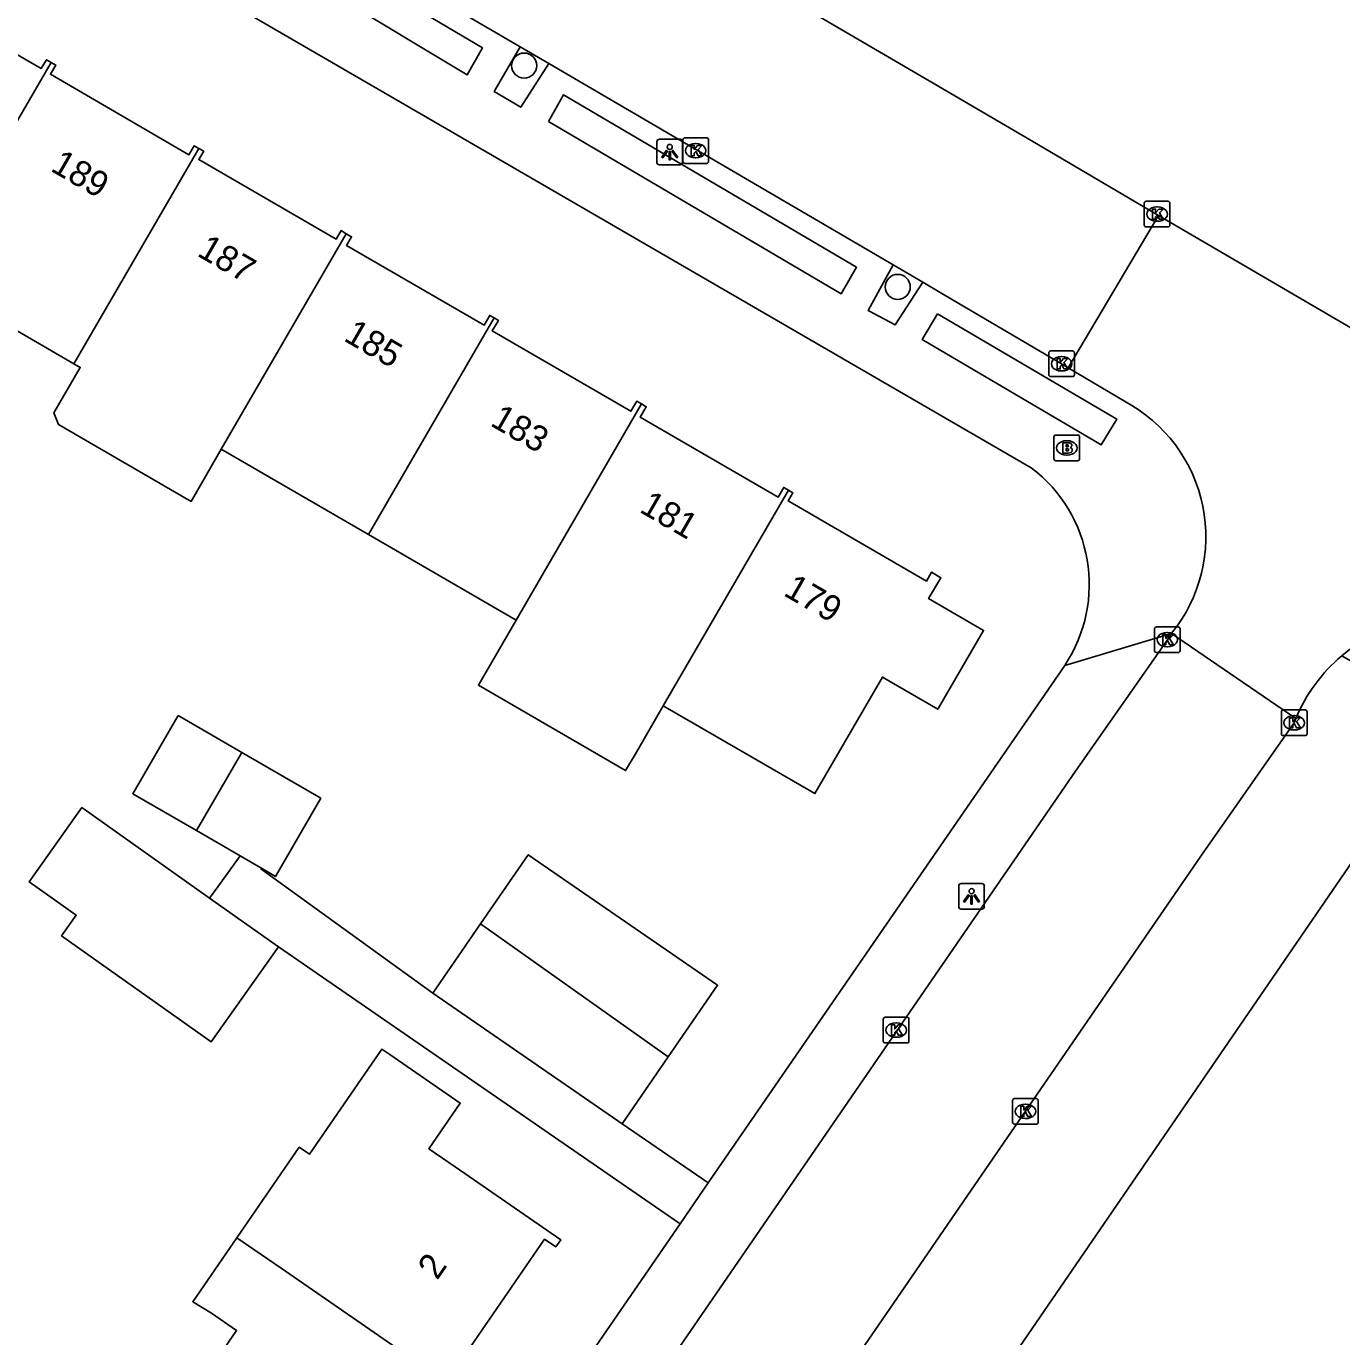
# Model space of a CAD drawing. Extents: x 160158 to 160921, y 381517 to 382041.
# Drawn here: x 160666.6 to 160717.9, y 381808.9 to 381860 of the extents above; entities that cross this region are included whole.
import ezdxf

# ---------------------------------------------------------------- set-up
doc = ezdxf.new("R2010")
doc.units = 0
for name, color, linetype in [('IMGEO_Boom', 7, 'Continuous'), ('IMGEO_Brandkraan', 7, 'Continuous'), ('IMGEO_Kolk', 7, 'Continuous'), ('IMGEO_Lichtpunt', 7, 'Continuous'), ('IMGEO_Pand', 7, 'Continuous'), ('IMGEO_Pand_nummerreeks', 7, 'Continuous'), ('IMGEO_Rijbaan_lokaal_open', 7, 'Continuous'), ('IMGEO_Voetpad_onverhard', 7, 'Continuous'), ('IMGEO_Voetpad_open', 7, 'Continuous')]:
    doc.layers.add(name, color=color, linetype=linetype)

msp = doc.modelspace()

# ---------------------------------------------------------------- linework, layer by layer
at = {"layer": 'IMGEO_Boom'}
for centre in [(160685.997, 381858.458), (160700.565, 381849.831)]:
    msp.add_circle(centre, 0.489, dxfattribs=at)
at = {"layer": 'IMGEO_Brandkraan'}
for p, q in [((160706.656, 381843.128), (160706.656, 381843.98)), ((160706.731, 381844.054), (160707.583, 381844.054)), ((160707.657, 381843.98), (160707.657, 381843.128)), ((160707.144, 381843.834), (160707.169, 381843.834)), ((160707.583, 381843.054), (160706.731, 381843.054)), ((160707.167, 381843.274), (160707.142, 381843.274))]:
    msp.add_line(p, q, dxfattribs=at)
for points in [[(160706.656, 381843.128), (160706.656, 381843.98)], [(160706.731, 381844.054), (160707.583, 381844.054)], [(160707.657, 381843.98), (160707.657, 381843.128)], [(160707.004, 381843.754), (160707.004, 381843.354), (160707.217, 381843.354)], [(160707.235, 381843.754), (160707.004, 381843.754)], [(160707.183, 381843.673), (160707.129, 381843.673), (160707.129, 381843.597)], [(160707.129, 381843.597), (160707.182, 381843.597)], [(160707.191, 381843.521), (160707.129, 381843.521), (160707.129, 381843.44)], [(160707.129, 381843.44), (160707.191, 381843.44)], [(160707.583, 381843.054), (160706.731, 381843.054)]]:
    msp.add_lwpolyline(points, dxfattribs=at)
for centre, radius, start, end in [((160706.733, 381843.978), 0.0765, 91.552, 178.448), ((160706.733, 381843.978), 0.0765, 91.552, 178.448), ((160707.581, 381843.978), 0.0765, 1.552, 88.448), ((160707.581, 381843.978), 0.0765, 1.552, 88.448), ((160707.184, 381843.635), 0.0379, 267.8285, 90.9355), ((160707.192, 381843.48), 0.0404, 269.8759, 90.5077), ((160707.223, 381843.605), 0.251, 268.6676, 293.5347), ((160707.239, 381843.609), 0.145, 59.4692, 91.5367), ((160707.264, 381843.656), 0.0922, 285.5137, 58.1501), ((160707.269, 381843.464), 0.105, 301.3115, 78.989), ((160706.733, 381843.13), 0.0765, 181.552, 268.448), ((160706.733, 381843.13), 0.0765, 181.552, 268.448), ((160707.581, 381843.13), 0.0765, 271.552, 358.448), ((160707.581, 381843.13), 0.0765, 271.552, 358.448)]:
    msp.add_arc(centre, radius, start, end, dxfattribs=at)
for centre, major_axis, ratio, start_param, end_param in [((160707.143, 381843.554), (-0.387, 0.002), 0.722429, 4.712389, 7.853982), ((160707.168, 381843.554), (-0.39, 0.002), 0.717154, 1.570796, 4.712389)]:
    msp.add_ellipse(centre, major_axis=major_axis, ratio=ratio, start_param=start_param, end_param=end_param, dxfattribs=at)
at = {"layer": 'IMGEO_Kolk'}
for p, q in [((160692.184, 381854.718), (160692.184, 381855.57)), ((160692.259, 381855.644), (160693.111, 381855.644)), ((160692.672, 381855.424), (160692.697, 381855.424)), ((160693.185, 381855.57), (160693.185, 381854.718)), ((160693.111, 381854.644), (160692.259, 381854.644)), ((160692.695, 381854.864), (160692.67, 381854.864)), ((160710.178, 381852.241), (160710.178, 381853.093)), ((160710.253, 381853.167), (160711.105, 381853.167)), ((160711.179, 381853.093), (160711.179, 381852.241)), ((160710.666, 381852.947), (160710.691, 381852.947)), ((160711.105, 381852.167), (160710.253, 381852.167)), ((160710.689, 381852.387), (160710.664, 381852.387)), ((160706.456, 381846.407), (160706.456, 381847.259)), ((160706.531, 381847.333), (160707.383, 381847.333)), ((160706.944, 381847.113), (160706.969, 381847.113)), ((160707.457, 381847.259), (160707.457, 381846.407)), ((160706.967, 381846.553), (160706.942, 381846.553)), ((160707.383, 381846.333), (160706.531, 381846.333)), ((160710.578, 381835.651), (160710.578, 381836.503)), ((160710.653, 381836.577), (160711.505, 381836.577)), ((160711.066, 381836.357), (160711.091, 381836.357)), ((160711.579, 381836.503), (160711.579, 381835.651)), ((160711.089, 381835.797), (160711.064, 381835.797)), ((160711.505, 381835.577), (160710.653, 381835.577)), ((160715.528, 381832.411), (160715.528, 381833.263)), ((160715.603, 381833.337), (160716.455, 381833.337)), ((160716.016, 381833.117), (160716.041, 381833.117)), ((160716.529, 381833.263), (160716.529, 381832.411)), ((160716.455, 381832.337), (160715.603, 381832.337)), ((160716.039, 381832.557), (160716.014, 381832.557)), ((160700.077, 381821.357), (160700.929, 381821.357)), ((160700.002, 381820.431), (160700.002, 381821.283)), ((160700.49, 381821.137), (160700.515, 381821.137)), ((160701.003, 381821.283), (160701.003, 381820.431)), ((160700.929, 381820.357), (160700.077, 381820.357)), ((160700.513, 381820.577), (160700.488, 381820.577)), ((160705.043, 381817.262), (160705.043, 381818.114)), ((160705.118, 381818.188), (160705.97, 381818.188)), ((160705.531, 381817.968), (160705.556, 381817.968)), ((160706.044, 381818.114), (160706.044, 381817.262)), ((160705.97, 381817.188), (160705.118, 381817.188)), ((160705.554, 381817.408), (160705.529, 381817.408))]:
    msp.add_line(p, q, dxfattribs=at)
for points in [[(160692.184, 381854.718), (160692.184, 381855.57)], [(160692.259, 381855.644), (160693.111, 381855.644)], [(160692.505, 381855.344), (160692.628, 381855.344), (160692.628, 381855.193), (160692.758, 381855.344), (160692.922, 381855.344), (160692.776, 381855.193), (160692.929, 381854.944), (160692.777, 381854.944), (160692.692, 381855.108), (160692.628, 381855.041), (160692.628, 381854.944), (160692.505, 381854.944), (160692.505, 381855.344)], [(160693.185, 381855.57), (160693.185, 381854.718)], [(160693.111, 381854.644), (160692.259, 381854.644)], [(160710.178, 381852.241), (160710.178, 381853.093)], [(160710.253, 381853.167), (160711.105, 381853.167)], [(160711.179, 381853.093), (160711.179, 381852.241)], [(160710.499, 381852.867), (160710.622, 381852.867), (160710.622, 381852.716), (160710.752, 381852.867), (160710.916, 381852.867), (160710.77, 381852.716), (160710.923, 381852.467), (160710.771, 381852.467), (160710.686, 381852.631), (160710.622, 381852.564), (160710.622, 381852.467), (160710.499, 381852.467), (160710.499, 381852.867)], [(160711.105, 381852.167), (160710.253, 381852.167)], [(160706.456, 381846.407), (160706.456, 381847.259)], [(160706.531, 381847.333), (160707.383, 381847.333)], [(160706.777, 381847.033), (160706.9, 381847.033), (160706.9, 381846.882), (160707.03, 381847.033), (160707.194, 381847.033), (160707.048, 381846.882), (160707.201, 381846.633), (160707.049, 381846.633), (160706.964, 381846.797), (160706.9, 381846.73), (160706.9, 381846.633), (160706.777, 381846.633), (160706.777, 381847.033)], [(160707.457, 381847.259), (160707.457, 381846.407)], [(160707.383, 381846.333), (160706.531, 381846.333)], [(160710.578, 381835.651), (160710.578, 381836.503)], [(160710.653, 381836.577), (160711.505, 381836.577)], [(160710.899, 381836.277), (160711.022, 381836.277), (160711.022, 381836.126), (160711.152, 381836.277), (160711.316, 381836.277), (160711.17, 381836.126), (160711.323, 381835.877), (160711.171, 381835.877), (160711.086, 381836.041), (160711.022, 381835.974), (160711.022, 381835.877), (160710.899, 381835.877), (160710.899, 381836.277)], [(160711.579, 381836.503), (160711.579, 381835.651)], [(160711.505, 381835.577), (160710.653, 381835.577)], [(160715.528, 381832.411), (160715.528, 381833.263)], [(160715.603, 381833.337), (160716.455, 381833.337)], [(160716.529, 381833.263), (160716.529, 381832.411)], [(160715.849, 381833.037), (160715.972, 381833.037), (160715.972, 381832.886), (160716.102, 381833.037), (160716.266, 381833.037), (160716.12, 381832.886), (160716.273, 381832.637), (160716.121, 381832.637), (160716.036, 381832.801), (160715.972, 381832.734), (160715.972, 381832.637), (160715.849, 381832.637), (160715.849, 381833.037)], [(160716.455, 381832.337), (160715.603, 381832.337)], [(160700.077, 381821.357), (160700.929, 381821.357)], [(160700.002, 381820.431), (160700.002, 381821.283)], [(160700.323, 381821.057), (160700.446, 381821.057), (160700.446, 381820.906), (160700.576, 381821.057), (160700.74, 381821.057), (160700.594, 381820.906), (160700.747, 381820.657), (160700.595, 381820.657), (160700.51, 381820.821), (160700.446, 381820.754), (160700.446, 381820.657), (160700.323, 381820.657), (160700.323, 381821.057)], [(160701.003, 381821.283), (160701.003, 381820.431)], [(160700.929, 381820.357), (160700.077, 381820.357)], [(160705.043, 381817.262), (160705.043, 381818.114)], [(160705.118, 381818.188), (160705.97, 381818.188)], [(160705.364, 381817.888), (160705.487, 381817.888), (160705.487, 381817.737), (160705.617, 381817.888), (160705.781, 381817.888), (160705.635, 381817.737), (160705.788, 381817.488), (160705.636, 381817.488), (160705.551, 381817.652), (160705.487, 381817.585), (160705.487, 381817.488), (160705.364, 381817.488), (160705.364, 381817.888)], [(160706.044, 381818.114), (160706.044, 381817.262)], [(160705.97, 381817.188), (160705.118, 381817.188)]]:
    msp.add_lwpolyline(points, dxfattribs=at)
for centre, start, end in [((160692.261, 381855.568), 91.552, 178.448), ((160692.261, 381855.568), 91.552, 178.448), ((160693.109, 381855.568), 1.552, 88.448), ((160693.109, 381855.568), 1.552, 88.448), ((160692.261, 381854.72), 181.552, 268.448), ((160692.261, 381854.72), 181.552, 268.448), ((160693.109, 381854.72), 271.552, 358.448), ((160693.109, 381854.72), 271.552, 358.448), ((160710.255, 381853.091), 91.552, 178.448), ((160710.255, 381853.091), 91.552, 178.448), ((160711.103, 381853.091), 1.552, 88.448), ((160711.103, 381853.091), 1.552, 88.448), ((160710.255, 381852.243), 181.552, 268.448), ((160710.255, 381852.243), 181.552, 268.448), ((160711.103, 381852.243), 271.552, 358.448), ((160711.103, 381852.243), 271.552, 358.448), ((160706.533, 381847.257), 91.552, 178.448), ((160706.533, 381847.257), 91.552, 178.448), ((160707.381, 381847.257), 1.552, 88.448), ((160707.381, 381847.257), 1.552, 88.448), ((160706.533, 381846.409), 181.552, 268.448), ((160706.533, 381846.409), 181.552, 268.448), ((160707.381, 381846.409), 271.552, 358.448), ((160707.381, 381846.409), 271.552, 358.448), ((160710.655, 381836.501), 91.552, 178.448), ((160710.655, 381836.501), 91.552, 178.448), ((160711.503, 381836.501), 1.552, 88.448), ((160711.503, 381836.501), 1.552, 88.448), ((160710.655, 381835.653), 181.552, 268.448), ((160710.655, 381835.653), 181.552, 268.448), ((160711.503, 381835.653), 271.552, 358.448), ((160711.503, 381835.653), 271.552, 358.448), ((160715.605, 381833.261), 91.552, 178.448), ((160715.605, 381833.261), 91.552, 178.448), ((160716.453, 381833.261), 1.552, 88.448), ((160716.453, 381833.261), 1.552, 88.448), ((160715.605, 381832.413), 181.552, 268.448), ((160715.605, 381832.413), 181.552, 268.448), ((160716.453, 381832.413), 271.552, 358.448), ((160716.453, 381832.413), 271.552, 358.448), ((160700.079, 381821.281), 91.552, 178.448), ((160700.079, 381821.281), 91.552, 178.448), ((160700.927, 381821.281), 1.552, 88.448), ((160700.927, 381821.281), 1.552, 88.448), ((160700.079, 381820.433), 181.552, 268.448), ((160700.079, 381820.433), 181.552, 268.448), ((160700.927, 381820.433), 271.552, 358.448), ((160700.927, 381820.433), 271.552, 358.448), ((160705.12, 381818.112), 91.552, 178.448), ((160705.12, 381818.112), 91.552, 178.448), ((160705.968, 381818.112), 1.552, 88.448), ((160705.968, 381818.112), 1.552, 88.448), ((160705.12, 381817.264), 181.552, 268.448), ((160705.12, 381817.264), 181.552, 268.448), ((160705.968, 381817.264), 271.552, 358.448), ((160705.968, 381817.264), 271.552, 358.448)]:
    msp.add_arc(centre, 0.0765, start, end, dxfattribs=at)
for centre, major_axis, ratio, start_param, end_param in [((160692.671, 381855.144), (-0.387, 0.002), 0.722429, 4.712389, 7.853982), ((160692.696, 381855.144), (-0.39, 0.002), 0.717154, 1.570796, 4.712389), ((160710.665, 381852.667), (-0.387, 0.002), 0.722429, 4.712389, 7.853982), ((160710.69, 381852.667), (-0.39, 0.002), 0.717154, 1.570796, 4.712389), ((160706.943, 381846.833), (-0.387, 0.002), 0.722429, 4.712389, 7.853982), ((160706.968, 381846.833), (-0.39, 0.002), 0.717154, 1.570796, 4.712389), ((160711.065, 381836.077), (-0.387, 0.002), 0.722429, 4.712389, 7.853982), ((160711.09, 381836.077), (-0.39, 0.002), 0.717154, 1.570796, 4.712389), ((160716.015, 381832.837), (-0.387, 0.002), 0.722429, 4.712389, 7.853982), ((160716.04, 381832.837), (-0.39, 0.002), 0.717154, 1.570796, 4.712389), ((160700.489, 381820.857), (-0.387, 0.002), 0.722429, 4.712389, 7.853982), ((160700.514, 381820.857), (-0.39, 0.002), 0.717154, 1.570796, 4.712389), ((160705.53, 381817.688), (-0.387, 0.002), 0.722429, 4.712389, 7.853982), ((160705.555, 381817.688), (-0.39, 0.002), 0.717154, 1.570796, 4.712389)]:
    msp.add_ellipse(centre, major_axis=major_axis, ratio=ratio, start_param=start_param, end_param=end_param, dxfattribs=at)
at = {"layer": 'IMGEO_Lichtpunt'}
for p, q in [((160691.174, 381855.491), (160691.174, 381854.684)), ((160691.174, 381855.491), (160691.174, 381854.684)), ((160692.076, 381855.586), (160691.268, 381855.586)), ((160692.076, 381855.586), (160691.268, 381855.586)), ((160692.17, 381854.684), (160692.17, 381855.491)), ((160692.17, 381854.684), (160692.17, 381855.491)), ((160691.268, 381854.59), (160692.076, 381854.59)), ((160691.268, 381854.59), (160692.076, 381854.59)), ((160702.946, 381826.475), (160702.946, 381825.668)), ((160702.946, 381826.475), (160702.946, 381825.668)), ((160703.848, 381826.57), (160703.04, 381826.57)), ((160703.848, 381826.57), (160703.04, 381826.57)), ((160703.942, 381825.668), (160703.942, 381826.475)), ((160703.942, 381825.668), (160703.942, 381826.475)), ((160703.04, 381825.574), (160703.848, 381825.574)), ((160703.04, 381825.574), (160703.848, 381825.574))]:
    msp.add_line(p, q, dxfattribs=at)
for points in [[(160691.548, 381855.155), (160691.587, 381855.127), (160691.399, 381854.865), (160691.361, 381854.892), (160691.548, 381855.155)], [(160691.76, 381855.127), (160691.798, 381855.154), (160691.985, 381854.892), (160691.946, 381854.864), (160691.76, 381855.127)], [(160691.65, 381855.107), (160691.697, 381855.107), (160691.697, 381854.785), (160691.65, 381854.785), (160691.65, 381855.107)], [(160703.32, 381826.139), (160703.359, 381826.111), (160703.171, 381825.849), (160703.133, 381825.876), (160703.32, 381826.139)], [(160703.422, 381826.091), (160703.469, 381826.091), (160703.469, 381825.769), (160703.422, 381825.769), (160703.422, 381826.091)], [(160703.532, 381826.111), (160703.57, 381826.138), (160703.757, 381825.876), (160703.718, 381825.848), (160703.532, 381826.111)]]:
    msp.add_lwpolyline(points, dxfattribs=at)
for centre in [(160691.673, 381855.289), (160703.445, 381826.273)]:
    msp.add_circle(centre, 0.0994, dxfattribs=at)
for centre, start, end in [((160691.268, 381855.491), 90, 180), ((160691.268, 381855.491), 90, 180), ((160692.076, 381855.491), 0, 90), ((160692.076, 381855.491), 0, 90), ((160691.268, 381854.684), 180, 270), ((160691.268, 381854.684), 180, 270), ((160692.076, 381854.684), 270, 0), ((160692.076, 381854.684), 270, 360), ((160703.04, 381826.475), 90, 180), ((160703.04, 381826.475), 90, 180), ((160703.848, 381826.475), 0, 90), ((160703.848, 381826.475), 0, 90), ((160703.04, 381825.668), 180, 270), ((160703.04, 381825.668), 180, 270), ((160703.848, 381825.668), 270, 0), ((160703.848, 381825.668), 270, 360)]:
    msp.add_arc(centre, 0.0946, start, end, dxfattribs=at)
at = {"layer": 'IMGEO_Pand'}
for points in [[(160662.665, 381850.178), (160656.769, 381853.597), (160660.898, 381860.716), (160661.65, 381862.014), (160661.869, 381861.887), (160661.664, 381861.534), (160667.164, 381858.345), (160667.363, 381858.688), (160667.544, 381858.583)], [(160667.544, 381858.583), (160662.665, 381850.178)], [(160667.544, 381858.583), (160667.725, 381858.478), (160667.518, 381858.121), (160672.924, 381854.985), (160673.126, 381855.334), (160673.31, 381855.228)], [(160673.31, 381855.228), (160668.437, 381846.831)], [(160673.31, 381855.228), (160673.497, 381855.119), (160673.308, 381854.793), (160678.661, 381851.689), (160678.854, 381852.023), (160679.059, 381851.904)], [(160674.182, 381843.499), (160679.059, 381851.904)], [(160679.059, 381851.904), (160679.264, 381851.785), (160679.068, 381851.447), (160684.431, 381848.337), (160684.654, 381848.722), (160684.823, 381848.624)], [(160668.437, 381846.831), (160662.665, 381850.178)], [(160684.823, 381848.624), (160679.919, 381840.173)], [(160684.823, 381848.624), (160684.991, 381848.527), (160684.753, 381848.115), (160690.156, 381844.982), (160690.384, 381845.375), (160690.571, 381845.267)], [(160674.182, 381843.499), (160673.004, 381841.469), (160667.839, 381844.466), (160667.655, 381844.919), (160668.683, 381846.689), (160668.437, 381846.831)], [(160690.571, 381845.267), (160685.678, 381836.834)], [(160696.301, 381841.911), (160696.119, 381842.016), (160695.896, 381841.632), (160690.52, 381844.749), (160690.758, 381845.159), (160690.571, 381845.267)], [(160679.919, 381840.173), (160674.182, 381843.499)], [(160691.421, 381833.503), (160696.301, 381841.911)], [(160696.301, 381841.911), (160696.48, 381841.807), (160696.295, 381841.489), (160701.682, 381838.365), (160701.879, 381838.705), (160702.24, 381838.495), (160701.768, 381837.681), (160703.91, 381836.439), (160702.128, 381833.366), (160699.968, 381834.618), (160697.333, 381830.075), (160691.421, 381833.503)], [(160685.678, 381836.834), (160679.919, 381840.173)], [(160685.678, 381836.834), (160684.21, 381834.303), (160689.953, 381830.972), (160690.32, 381831.604), (160691.421, 381833.503)], [(160674.99, 381831.679), (160672.505, 381833.121), (160670.738, 381830.074), (160673.223, 381828.634)], [(160674.99, 381831.679), (160673.223, 381828.634)], [(160675.752, 381827.168), (160676.302, 381826.849), (160678.068, 381829.896), (160674.99, 381831.679)], [(160676.409, 381824.1), (160673.783, 381820.397), (160667.957, 381824.529), (160668.528, 381825.335), (160666.692, 381826.637), (160668.746, 381829.534), (160673.729, 381826)], [(160673.223, 381828.634), (160674.917, 381827.652)], [(160675.752, 381827.168), (160675.48, 381827.325), (160674.917, 381827.652)], [(160684.296, 381824.999), (160686.154, 381827.695), (160693.541, 381822.604), (160691.617, 381819.813)], [(160673.729, 381826), (160676.409, 381824.1)], [(160682.435, 381822.299), (160684.296, 381824.999)], [(160684.296, 381824.999), (160691.617, 381819.813)], [(160689.822, 381817.208), (160682.435, 381822.299)], [(160674.793, 381812.761), (160677.226, 381816.289), (160677.621, 381816.017), (160680.448, 381820.118), (160680.755, 381819.906), (160683.504, 381818.011), (160682.279, 381816.233), (160683.308, 381815.523), (160687.425, 381812.686), (160687.229, 381812.402), (160686.795, 381812.701), (160683.076, 381807.306), (160683.552, 381806.978), (160683.43, 381806.8)], [(160691.617, 381819.813), (160689.822, 381817.208)], [(160672.564, 381805.927), (160674.782, 381809.143), (160673.803, 381809.818), (160673.072, 381810.264), (160674.793, 381812.761)], [(160674.793, 381812.761), (160675.497, 381812.275), (160676.513, 381811.574), (160683.43, 381806.8)]]:
    msp.add_lwpolyline(points, dxfattribs=at)
at = {"layer": 'IMGEO_Rijbaan_lokaal_open'}
for points in [[(160668.049, 381877.62), (160668.247, 381877.503), (160668.279, 381877.484), (160673.61, 381874.339), (160685.249, 381867.536), (160702.79, 381857.283), (160705.838, 381855.502), (160710.739, 381852.616)], [(160685.845, 381859.19), (160678.543, 381863.458)], [(160685.845, 381859.19), (160686.956, 381858.54)], [(160700.385, 381850.69), (160686.956, 381858.54)], [(160707.215, 381846.678), (160710.739, 381852.616)], [(160710.739, 381852.616), (160729.517, 381841.642)], [(160700.385, 381850.69), (160701.54, 381850.015)], [(160707.215, 381846.678), (160706.957, 381846.834), (160702.286, 381849.579), (160701.54, 381850.015)], [(160709.408, 381845.374), (160707.215, 381846.678)], [(160711.248, 381836.325), (160711.08, 381836.076), (160707.501, 381830.956), (160699.651, 381819.545), (160692.328, 381808.901), (160680.332, 381791.464), (160678.334, 381788.56), (160651.806, 381750), (160643.136, 381737.367), (160641.13, 381734.448), (160614.441, 381695.549), (160610.996, 381690.462), (160609.452, 381688.229)], [(160716.089, 381833.009), (160711.248, 381836.325)], [(160614.454, 381684.835), (160615.999, 381687.121), (160619.05, 381691.582), (160640.187, 381722.521), (160642.496, 381725.9), (160658.96, 381750), (160667.503, 381762.414), (160670.296, 381766.471), (160700.524, 381810.394), (160703.573, 381814.824), (160712.504, 381827.801), (160716.028, 381832.837), (160716.089, 381833.009)]]:
    msp.add_lwpolyline(points, dxfattribs=at)
for centre, radius, start, end in [((160706.596, 381840.091), 5.985, 321.0131, 61.9743), ((160722.068, 381830.498), 6.486, 52.2665, 130.2331), ((160722.086, 381830.488), 6.505, 130.2936, 157.2007)]:
    msp.add_arc(centre, radius, start, end, dxfattribs=at)
at = {"layer": 'IMGEO_Voetpad_onverhard'}
for points in [[(160674.917, 381827.652), (160674.043, 381826.443), (160673.729, 381826)], [(160682.435, 381822.299), (160675.732, 381827.144), (160675.752, 381827.168)], [(160676.409, 381824.1), (160692.079, 381813.304)], [(160693.176, 381814.897), (160689.822, 381817.208)]]:
    msp.add_lwpolyline(points, dxfattribs=at)
at = {"layer": 'IMGEO_Voetpad_open'}
for points in [[(160705.77, 381842.782), (160667.654, 381864.886), (160664.857, 381866.115)], [(160678.596, 381861.211), (160679.193, 381862.211), (160684.366, 381859.148), (160683.778, 381858.097), (160678.596, 381861.211)], [(160686.956, 381858.54), (160685.866, 381856.834), (160684.83, 381857.452), (160685.845, 381859.19)], [(160686.939, 381856.273), (160687.525, 381857.312), (160698.96, 381850.597), (160698.359, 381849.562), (160686.939, 381856.273)], [(160701.54, 381850.015), (160700.467, 381848.352), (160699.408, 381848.914), (160700.385, 381850.69)], [(160702.115, 381848.787), (160709.104, 381844.679), (160708.504, 381843.678), (160701.521, 381847.774), (160702.115, 381848.787)], [(160707.078, 381835.076), (160711.248, 381836.325)], [(160717.879, 381835.45), (160725.308, 381831.17)], [(160693.176, 381814.897), (160707.078, 381835.076)], [(160719.08, 381828.577), (160705.185, 381808.313)], [(160692.079, 381813.304), (160693.176, 381814.897)], [(160675.928, 381789.86), (160692.079, 381813.304)]]:
    msp.add_lwpolyline(points, dxfattribs=at)
msp.add_arc((160702.334, 381838.235), 5.699, 326.3418, 52.9251, dxfattribs=at)

# ---------------------------------------------------------------- texts
at = {"layer": 'IMGEO_Pand_nummerreeks'}
for s, rotation, p in [('189', 329.9307, (160667.481, 381854.376)), ('187', 329.9312, (160673.199, 381851.066)), ('185', 329.9307, (160678.915, 381847.757)), ('183', 329.9307, (160684.632, 381844.447)), ('181', 329.9312, (160690.449, 381841.078)), ('179', 329.9307, (160696.066, 381837.827)), ('2', 55.256, (160682.602, 381811.078))]:
    msp.add_text(s, height=1, rotation=rotation, dxfattribs=at).set_placement(p)

doc.saveas('drawing.dxf')
